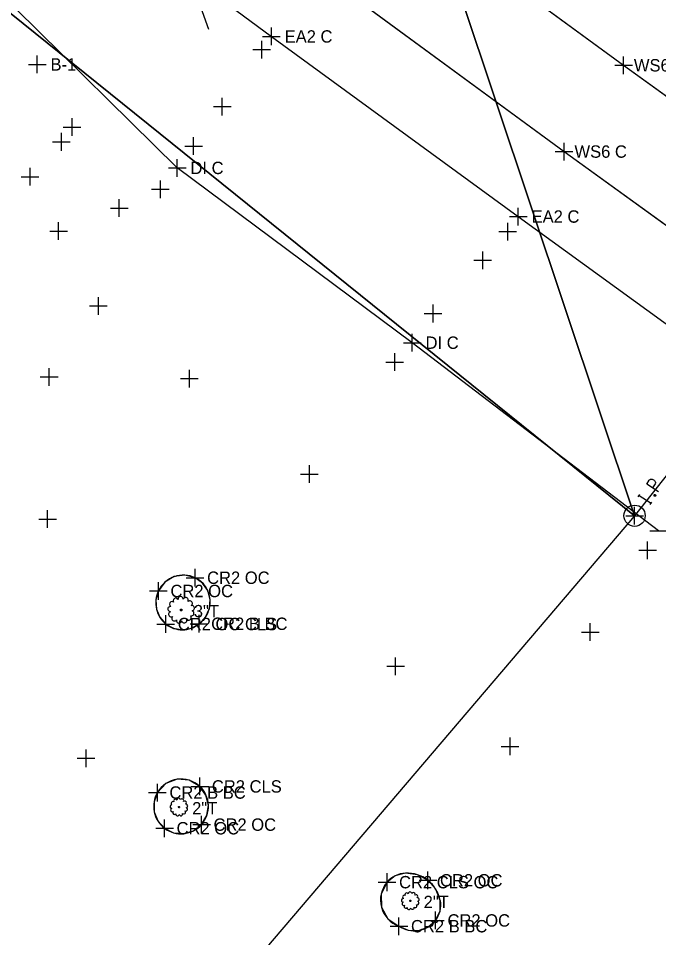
# Model space of a CAD drawing. Extents: x 1324236 to 1326110, y 459090 to 460782.
# Drawn here: x 1325107.3 to 1325179.7, y 459872.5 to 459976.5 of the extents above; entities that cross this region are included whole.
import ezdxf

# ---------------------------------------------------------------- set-up
doc = ezdxf.new("R2010")
doc.units = 0
for name, color, linetype in [('BD_X_Canopy', 7, 'Continuous'), ('DR_X_Ditch', 7, 'Continuous'), ('DR_X_Drive_Pipe', 7, 'Continuous'), ('DT_X_Contour_Major', 7, 'Continuous'), ('DV_X_Property_Line', 7, 'Continuous'), ('E-RW-ODOT', 7, 'Continuous'), ('GT_Project_Soil_Boring', 7, 'Continuous'), ('PM_X_Edge_Line', 7, 'Continuous'), ('PM_X_Lane_Line', 7, 'Continuous'), ('PV_X_Shoulder', 7, 'Continuous'), ('RW_X_CL', 7, 'Continuous'), ('RW_X_Esmt_SH', 7, 'Continuous'), ('VG_X_Cells', 7, 'Continuous')]:
    doc.layers.add(name, color=color, linetype=linetype)

msp = doc.modelspace()

# ---------------------------------------------------------------- linework, layer by layer
at = {"layer": 'BD_X_Canopy'}
for points in [[(1325098.23, 460028.13), (1325120.97, 460011.28), (1325148.51, 459991.16), (1325175.71, 459971.23), (1325203.74, 459951.02), (1325230.1, 459931.75), (1325259.75, 459910.43), (1325314.22, 459871.98), (1325314.22, 459871.98), (1325341.7, 459852.6)], [(1325127.7, 459908.05), (1325128.43, 459908.8), (1325128.86, 459909.76), (1325128.94, 459910.8), (1325128.94, 459910.8), (1325128.68, 459911.8), (1325128.09, 459912.66), (1325127.24, 459913.26), (1325127.24, 459913.26), (1325126.08, 459913.56), (1325124.89, 459913.38), (1325124.89, 459913.38), (1325123.84, 459912.75), (1325123.1, 459911.76), (1325123.1, 459911.76), (1325122.82, 459910.76), (1325122.87, 459909.72), (1325122.87, 459909.72), (1325123.25, 459908.78), (1325123.93, 459908.02), (1325123.93, 459908.02), (1325124.82, 459907.54), (1325125.82, 459907.38), (1325125.82, 459907.38), (1325126.82, 459907.55), (1325127.7, 459908.05)], [(1325122.98, 459888.96), (1325122.6, 459887.91), (1325122.62, 459886.79), (1325122.62, 459886.79), (1325123.03, 459885.75), (1325123.79, 459884.92), (1325123.79, 459884.92), (1325124.82, 459884.41), (1325125.97, 459884.31), (1325125.97, 459884.31), (1325127.07, 459884.63), (1325127.98, 459885.33), (1325127.98, 459885.33), (1325128.58, 459886.36), (1325128.75, 459887.53), (1325128.75, 459887.53), (1325128.47, 459888.68), (1325127.78, 459889.65), (1325127.78, 459889.65), (1325126.59, 459890.35), (1325125.22, 459890.46), (1325125.22, 459890.46), (1325123.93, 459889.97), (1325122.98, 459888.96)], [(1325150.3, 459873.84), (1325151.36, 459873.39), (1325152.5, 459873.35), (1325152.5, 459873.35), (1325153.58, 459873.74), (1325154.43, 459874.49), (1325154.43, 459874.49), (1325154.95, 459875.56), (1325154.98, 459876.74), (1325154.98, 459876.74), (1325154.49, 459878.01), (1325153.58, 459879.03), (1325153.58, 459879.03), (1325152.38, 459879.66), (1325151.03, 459879.84), (1325151.03, 459879.84), (1325149.89, 459879.55), (1325148.95, 459878.82), (1325148.95, 459878.82), (1325148.29, 459877.48), (1325148.32, 459875.98), (1325148.32, 459875.98), (1325149.05, 459874.67), (1325150.3, 459873.84)]]:
    msp.add_lwpolyline(points, dxfattribs=at)
at = {"layer": 'DR_X_Ditch'}
msp.add_lwpolyline([(1325091.37, 460018.48), (1325114.18, 460001.81), (1325140.65, 459982.29), (1325168.98, 459961.47), (1325196.8, 459941.36), (1325224.07, 459921.48), (1325251.92, 459901.3), (1325270.43, 459887.92), (1325270.43, 459887.92), (1325279.78, 459881.23), (1325279.78, 459881.23), (1325307.11, 459861.77), (1325307.43, 459861.54), (1325307.43, 459861.54), (1325324.59, 459849.37), (1325324.59, 459849.37), (1325334.9, 459842.06), (1325334.9, 459842.06), (1325346.76, 459833.74)], dxfattribs=at)
at = {"layer": 'DR_X_Drive_Pipe'}
for p, q in [((1325125.22, 459959.62), (1325106.92, 459977.64)), ((1325151.81, 459939.85), (1325125.22, 459959.62)), ((1325179.67, 459918.55), (1325151.81, 459939.85))]:
    msp.add_line(p, q, dxfattribs=at)
at = {"layer": 'DT_X_Contour_Major'}
for points in [[(1325179.66, 459922.99), (1325178.32, 459923.86), (1325178.6, 459924.3), (1325178.64, 459924.34), (1325178.71, 459924.39), (1325178.75, 459924.41), (1325178.79, 459924.42), (1325178.86, 459924.42), (1325178.93, 459924.42), (1325179.03, 459924.38), (1325179.16, 459924.3), (1325179.19, 459924.26), (1325179.24, 459924.2), (1325179.29, 459924.12), (1325179.3, 459924.06), (1325179.31, 459924.02), (1325179.3, 459923.96), (1325179.26, 459923.88), (1325178.97, 459923.43)], [(1325177.37, 459922.4), (1325177.56, 459922.69)], [(1325178.81, 459921.67), (1325177.47, 459922.54)], [(1325178.71, 459921.53), (1325178.9, 459921.82)], [(1325179.15, 459922.6), (1325179.18, 459922.64), (1325179.22, 459922.66), (1325179.28, 459922.66), (1325179.33, 459922.62), (1325179.36, 459922.57), (1325179.36, 459922.53), (1325179.33, 459922.48), (1325179.29, 459922.47), (1325179.23, 459922.47), (1325179.18, 459922.5), (1325179.15, 459922.55), (1325179.15, 459922.6)]]:
    msp.add_lwpolyline(points, dxfattribs=at)
msp.add_circle((1325176.95, 459920.27), 1.2, dxfattribs=at)
at = {"layer": 'DV_X_Property_Line'}
for p, q in [((1325135.87, 459973.49), (1325135.87, 459975.49)), ((1325134.87, 459974.49), (1325136.87, 459974.49)), ((1325163.8, 459953.12), (1325163.8, 459955.12)), ((1325162.8, 459954.12), (1325164.8, 459954.12))]:
    msp.add_line(p, q, dxfattribs=at)
at = {"layer": 'E-RW-ODOT'}
for p, q in [((1325084.27, 460197.5), (1325176.95, 459920.27)), ((1325176.95, 459920.27), (1325084.27, 460197.5)), ((1325006.97, 460057.15), (1325176.95, 459920.27)), ((1325176.95, 459920.27), (1325006.97, 460057.15)), ((1325273.55, 460043.16), (1325176.95, 459920.27)), ((1325176.95, 459919.27), (1325176.95, 459921.27)), ((1325176.95, 459920.27), (1325119.34, 459852.69)), ((1325175.95, 459920.27), (1325177.95, 459920.27))]:
    msp.add_line(p, q, dxfattribs=at)
at = {"layer": 'GT_Project_Soil_Boring'}
msp.add_line((1325126.75, 459980.95), (1325128.77, 459975.3), dxfattribs=at)
at = {"layer": 'PM_X_Edge_Line'}
for p, q in [((1325140.65, 459982.29), (1325168.98, 459961.47)), ((1325168.98, 459961.47), (1325196.8, 459941.36))]:
    msp.add_line(p, q, dxfattribs=at)
for centre, radius, start, end in [((1325125.99, 459910.38), 3.2, 109.9609, 154.451), ((1325125.93, 459910.54), 3.02, 64.1348, 109.9609), ((1325125.92, 459910.53), 3.04, 5.0039, 64.1348), ((1325125.95, 459910.4), 3.15, 154.451, 192.5077), ((1325125.89, 459910.53), 3.06, 306.1832, 5.0039), ((1325125.78, 459910.36), 2.98, 192.5077, 231.6726), ((1325125.79, 459910.37), 3, 231.6726, 270.5018), ((1325125.79, 459910.4), 3.03, 270.5018, 309.1342), ((1325125.65, 459887.39), 3.1, 46.7023, 98.1234), ((1325125.66, 459887.39), 3.1, 98.1234, 149.5011), ((1325125.65, 459887.39), 3.11, 2.6134, 46.7023), ((1325125.66, 459887.4), 3.1, 149.6703, 191.3127), ((1325125.66, 459887.39), 3.09, 318.3942, 2.6134), ((1325125.66, 459887.4), 3.1, 191.3127, 232.991), ((1325125.66, 459887.39), 3.09, 275.6334, 318.3942), ((1325125.66, 459887.4), 3.11, 232.991, 275.6334), ((1325151.16, 459876.94), 2.9, 92.5728, 139.6865), ((1325151.21, 459875.98), 3.87, 52.0788, 92.5728), ((1325151.33, 459876.8), 3.12, 139.6865, 195.1675), ((1325151.26, 459876.04), 3.78, 10.5869, 52.0788), ((1325151.37, 459876.81), 3.16, 195.1675, 250.3003), ((1325152.21, 459876.22), 2.82, 322.1332, 10.5869), ((1325152.03, 459876.36), 3.04, 278.9641, 322.1332), ((1325152.02, 459876.4), 3.08, 236.0829, 278.9641)]:
    msp.add_arc(centre, radius, start, end, dxfattribs=at)
at = {"layer": 'PM_X_Lane_Line'}
for p, q in [((1325148.51, 459991.16), (1325175.71, 459971.23)), ((1325175.71, 459971.23), (1325203.74, 459951.02))]:
    msp.add_line(p, q, dxfattribs=at)
at = {"layer": 'PV_X_Shoulder'}
msp.add_lwpolyline([(1325085.59, 460011.5), (1325108.39, 459994.82), (1325135.87, 459974.49), (1325163.8, 459954.12), (1325191.38, 459934.09), (1325219.2, 459913.96), (1325246.97, 459893.83), (1325265.48, 459880.63), (1325265.48, 459880.63), (1325274.76, 459874.04), (1325274.76, 459874.04), (1325302.45, 459854.43), (1325302.56, 459854.35), (1325302.56, 459854.35), (1325321.38, 459841.06), (1325321.38, 459841.06), (1325330.11, 459834.9), (1325330.11, 459834.9), (1325344.04, 459825.11)], dxfattribs=at)
at = {"layer": 'RW_X_CL'}
for p, q in [((1325134.79, 459972), (1325134.79, 459974)), ((1325133.79, 459973), (1325135.79, 459973)), ((1325109.39, 459970.33), (1325109.39, 459972.33)), ((1325175.71, 459970.23), (1325175.71, 459972.23)), ((1325108.39, 459971.33), (1325110.39, 459971.33)), ((1325174.71, 459971.23), (1325176.71, 459971.23)), ((1325130.32, 459965.56), (1325130.32, 459967.56)), ((1325129.32, 459966.56), (1325131.32, 459966.56)), ((1325113.34, 459963.24), (1325113.34, 459965.24)), ((1325112.12, 459961.57), (1325112.12, 459963.57)), ((1325112.34, 459964.24), (1325114.34, 459964.24)), ((1325111.12, 459962.57), (1325113.12, 459962.57)), ((1325127.07, 459961.09), (1325127.07, 459963.09)), ((1325168.98, 459960.47), (1325168.98, 459962.47)), ((1325126.07, 459962.09), (1325128.07, 459962.09)), ((1325167.98, 459961.47), (1325169.98, 459961.47)), ((1325108.58, 459957.62), (1325108.58, 459959.62)), ((1325107.58, 459958.62), (1325109.58, 459958.62)), ((1325123.32, 459956.2), (1325123.32, 459958.2)), ((1325122.32, 459957.2), (1325124.32, 459957.2)), ((1325118.67, 459954.08), (1325118.67, 459956.08)), ((1325117.67, 459955.08), (1325119.67, 459955.08)), ((1325111.81, 459951.47), (1325111.81, 459953.47)), ((1325162.6, 459951.41), (1325162.6, 459953.41)), ((1325110.81, 459952.47), (1325112.81, 459952.47)), ((1325161.6, 459952.41), (1325163.6, 459952.41)), ((1325159.77, 459948.18), (1325159.77, 459950.18)), ((1325158.77, 459949.18), (1325160.77, 459949.18)), ((1325116.31, 459943.01), (1325116.31, 459945.01)), ((1325115.31, 459944.01), (1325117.31, 459944.01)), ((1325154.16, 459942.15), (1325154.16, 459944.15)), ((1325153.16, 459943.15), (1325155.16, 459943.15)), ((1325149.83, 459936.65), (1325149.83, 459938.65)), ((1325148.83, 459937.65), (1325150.83, 459937.65)), ((1325110.74, 459934.98), (1325110.74, 459936.98)), ((1325126.61, 459934.78), (1325126.61, 459936.78)), ((1325109.74, 459935.98), (1325111.74, 459935.98)), ((1325125.61, 459935.78), (1325127.61, 459935.78)), ((1325140.18, 459923.98), (1325140.18, 459925.98)), ((1325139.18, 459924.98), (1325141.18, 459924.98)), ((1325110.57, 459918.89), (1325110.57, 459920.89)), ((1325109.57, 459919.89), (1325111.57, 459919.89)), ((1325178.42, 459915.37), (1325178.42, 459917.37)), ((1325177.42, 459916.37), (1325179.42, 459916.37)), ((1325127.24, 459912.26), (1325127.24, 459914.26)), ((1325123.1, 459910.76), (1325123.1, 459912.76)), ((1325126.24, 459913.26), (1325128.24, 459913.26)), ((1325122.1, 459911.76), (1325124.1, 459911.76)), ((1325123.93, 459907.02), (1325123.93, 459909.02)), ((1325127.7, 459907.05), (1325127.7, 459909.05)), ((1325122.93, 459908.02), (1325124.93, 459908.02)), ((1325126.7, 459908.05), (1325128.7, 459908.05)), ((1325171.94, 459906.11), (1325171.94, 459908.11)), ((1325170.94, 459907.11), (1325172.94, 459907.11)), ((1325149.92, 459902.24), (1325149.92, 459904.24)), ((1325148.92, 459903.24), (1325150.92, 459903.24)), ((1325162.87, 459893.18), (1325162.87, 459895.18)), ((1325114.92, 459891.83), (1325114.92, 459893.83)), ((1325161.87, 459894.18), (1325163.87, 459894.18)), ((1325113.92, 459892.84), (1325115.92, 459892.84)), ((1325127.78, 459888.65), (1325127.78, 459890.65)), ((1325122.98, 459887.96), (1325122.98, 459889.96)), ((1325126.78, 459889.65), (1325128.78, 459889.65)), ((1325121.98, 459888.96), (1325123.98, 459888.96)), ((1325127.98, 459884.33), (1325127.98, 459886.33)), ((1325123.79, 459883.92), (1325123.79, 459885.92)), ((1325126.98, 459885.33), (1325128.98, 459885.33)), ((1325122.79, 459884.92), (1325124.79, 459884.92)), ((1325148.95, 459877.82), (1325148.95, 459879.82)), ((1325153.58, 459878.03), (1325153.58, 459880.03)), ((1325147.95, 459878.82), (1325149.95, 459878.82)), ((1325152.58, 459879.03), (1325154.58, 459879.03)), ((1325154.43, 459873.49), (1325154.43, 459875.49)), ((1325150.3, 459872.84), (1325150.3, 459874.84)), ((1325153.43, 459874.49), (1325155.43, 459874.49)), ((1325149.3, 459873.84), (1325151.3, 459873.84))]:
    msp.add_line(p, q, dxfattribs=at)
at = {"layer": 'RW_X_Esmt_SH'}
for p, q in [((1325125.22, 459958.62), (1325125.22, 459960.62)), ((1325124.22, 459959.62), (1325126.22, 459959.62)), ((1325151.81, 459938.85), (1325151.81, 459940.85)), ((1325150.81, 459939.85), (1325152.81, 459939.85)), ((1325178.67, 459918.55), (1325180.67, 459918.55))]:
    msp.add_line(p, q, dxfattribs=at)
at = {"layer": 'VG_X_Cells'}
for points in [[(1325125.58, 459909.67), (1325125.67, 459909.62), (1325125.67, 459909.62), (1325125.57, 459909.62)], [(1325125.57, 459909.62), (1325125.67, 459909.62), (1325125.67, 459909.62), (1325125.58, 459909.57)], [(1325125.62, 459909.71), (1325125.67, 459909.62), (1325125.67, 459909.62), (1325125.58, 459909.67)], [(1325125.58, 459909.57), (1325125.67, 459909.62), (1325125.67, 459909.62), (1325125.62, 459909.53)], [(1325125.67, 459909.72), (1325125.67, 459909.62), (1325125.67, 459909.62), (1325125.62, 459909.71)], [(1325125.62, 459909.53), (1325125.67, 459909.62), (1325125.67, 459909.62), (1325125.67, 459909.51)], [(1325125.72, 459909.71), (1325125.67, 459909.62), (1325125.67, 459909.62), (1325125.67, 459909.72)], [(1325125.76, 459909.67), (1325125.67, 459909.62), (1325125.67, 459909.62), (1325125.72, 459909.71)], [(1325125.77, 459909.62), (1325125.67, 459909.62), (1325125.67, 459909.62), (1325125.76, 459909.67)], [(1325125.67, 459909.51), (1325125.67, 459909.62), (1325125.67, 459909.62), (1325125.72, 459909.53)], [(1325125.72, 459909.53), (1325125.67, 459909.62), (1325125.67, 459909.62), (1325125.76, 459909.57)], [(1325125.76, 459909.57), (1325125.67, 459909.62), (1325125.67, 459909.62), (1325125.77, 459909.62)], [(1325125.38, 459887.37), (1325125.41, 459887.31), (1325125.41, 459887.31), (1325125.35, 459887.34)], [(1325125.41, 459887.38), (1325125.41, 459887.31), (1325125.41, 459887.31), (1325125.38, 459887.37)], [(1325125.45, 459887.37), (1325125.41, 459887.31), (1325125.41, 459887.31), (1325125.41, 459887.38)], [(1325125.47, 459887.34), (1325125.41, 459887.31), (1325125.41, 459887.31), (1325125.45, 459887.37)], [(1325125.35, 459887.34), (1325125.41, 459887.31), (1325125.41, 459887.31), (1325125.34, 459887.31)], [(1325125.34, 459887.31), (1325125.41, 459887.31), (1325125.41, 459887.31), (1325125.35, 459887.27)], [(1325125.35, 459887.27), (1325125.41, 459887.31), (1325125.41, 459887.31), (1325125.38, 459887.25)], [(1325125.38, 459887.25), (1325125.41, 459887.31), (1325125.41, 459887.31), (1325125.41, 459887.24)], [(1325125.48, 459887.31), (1325125.41, 459887.31), (1325125.41, 459887.31), (1325125.47, 459887.34)], [(1325125.41, 459887.24), (1325125.41, 459887.31), (1325125.41, 459887.31), (1325125.45, 459887.25)], [(1325125.45, 459887.25), (1325125.41, 459887.31), (1325125.41, 459887.31), (1325125.47, 459887.27)], [(1325125.47, 459887.27), (1325125.41, 459887.31), (1325125.41, 459887.31), (1325125.48, 459887.31)], [(1325151.53, 459876.75), (1325151.59, 459876.71), (1325151.59, 459876.71), (1325151.52, 459876.71)], [(1325151.52, 459876.71), (1325151.59, 459876.71), (1325151.59, 459876.71), (1325151.53, 459876.68)], [(1325151.55, 459876.77), (1325151.59, 459876.71), (1325151.59, 459876.71), (1325151.53, 459876.75)], [(1325151.53, 459876.68), (1325151.59, 459876.71), (1325151.59, 459876.71), (1325151.55, 459876.65)], [(1325151.59, 459876.78), (1325151.59, 459876.71), (1325151.59, 459876.71), (1325151.55, 459876.77)], [(1325151.55, 459876.65), (1325151.59, 459876.71), (1325151.59, 459876.71), (1325151.59, 459876.64)], [(1325151.62, 459876.77), (1325151.59, 459876.71), (1325151.59, 459876.71), (1325151.59, 459876.78)], [(1325151.65, 459876.75), (1325151.59, 459876.71), (1325151.59, 459876.71), (1325151.62, 459876.77)], [(1325151.66, 459876.71), (1325151.59, 459876.71), (1325151.59, 459876.71), (1325151.65, 459876.75)], [(1325151.59, 459876.64), (1325151.59, 459876.71), (1325151.59, 459876.71), (1325151.62, 459876.65)], [(1325151.62, 459876.65), (1325151.59, 459876.71), (1325151.59, 459876.71), (1325151.65, 459876.68)], [(1325151.65, 459876.68), (1325151.59, 459876.71), (1325151.59, 459876.71), (1325151.66, 459876.71)]]:
    msp.add_lwpolyline(points, close=True, dxfattribs=at)
for centre, radius, start, end in [((1325124.64, 459910.26), 0.298, 56.6256, 239.5083), ((1325125.05, 459910.67), 0.298, 28.9333, 211.816), ((1325125.61, 459910.83), 0.298, 1.241, 184.1237), ((1325126.18, 459910.72), 0.298, 333.5487, 156.4314), ((1325126.64, 459910.35), 0.298, 305.8564, 128.7391), ((1325124.46, 459909.71), 0.298, 84.3179, 267.2006), ((1325124.55, 459909.13), 0.298, 112.0103, 294.8929), ((1325126.82, 459909.24), 0.298, 250.4718, 73.3545), ((1325126.87, 459909.82), 0.298, 278.1641, 101.0468), ((1325124.91, 459908.67), 0.298, 139.7026, 322.5852), ((1325125.43, 459908.43), 0.298, 167.3949, 350.2776), ((1325126.01, 459908.45), 0.298, 195.0872, 17.9699), ((1325126.52, 459908.75), 0.298, 222.7795, 45.6622), ((1325124.61, 459887.37), 0.198, 84.3179, 267.2006), ((1325124.73, 459887.74), 0.198, 56.6256, 239.5083), ((1325125, 459888.01), 0.198, 28.9333, 211.816), ((1325125.38, 459888.12), 0.198, 1.241, 184.1237), ((1325125.76, 459888.04), 0.198, 333.5487, 156.4314), ((1325126.06, 459887.8), 0.198, 305.8564, 128.7391), ((1325126.21, 459887.44), 0.198, 278.1641, 101.0468), ((1325124.67, 459886.99), 0.198, 112.0103, 294.8929), ((1325124.91, 459886.68), 0.198, 139.7026, 322.5852), ((1325125.26, 459886.51), 0.198, 167.3949, 350.2776), ((1325125.64, 459886.53), 0.198, 195.0872, 17.9699), ((1325125.98, 459886.73), 0.198, 222.7795, 45.6622), ((1325126.18, 459887.06), 0.198, 250.4718, 73.3545), ((1325150.78, 459876.77), 0.198, 84.3179, 267.2006), ((1325150.9, 459877.14), 0.198, 56.6256, 239.5083), ((1325151.18, 459877.41), 0.198, 28.9333, 211.816), ((1325151.55, 459877.52), 0.198, 1.241, 184.1237), ((1325151.93, 459877.45), 0.198, 333.5487, 156.4314), ((1325152.23, 459877.2), 0.198, 305.8564, 128.7391), ((1325152.39, 459876.85), 0.198, 278.1641, 101.0468), ((1325150.85, 459876.39), 0.198, 112.0103, 294.8929), ((1325151.08, 459876.08), 0.198, 139.7026, 322.5852), ((1325151.43, 459875.92), 0.198, 167.3949, 350.2776), ((1325151.82, 459875.94), 0.198, 195.0872, 17.9699), ((1325152.15, 459876.13), 0.198, 222.7795, 45.6622), ((1325152.36, 459876.46), 0.198, 250.4718, 73.3545)]:
    msp.add_arc(centre, radius, start, end, dxfattribs=at)

# ---------------------------------------------------------------- texts
at = {"layer": 'DV_X_Property_Line'}
for p in [(1325137.37, 459973.79), (1325165.3, 459953.42)]:
    msp.add_text('EA2 C', height=1.4, dxfattribs=at).set_placement(p)
at = {"layer": 'RW_X_CL'}
for s, p in [('B-1', (1325110.89, 459970.63)), ('WS6D C', (1325176.87, 459970.53)), ('WS6 C', (1325170.15, 459960.77)), ('CR2 OC', (1325128.6, 459912.56)), ('CR2 OC', (1325124.46, 459911.06)), ('CR2 OC CLS', (1325125.29, 459907.32)), ('CR2 B BC', (1325129.06, 459907.35)), ('CR2 B BC', (1325124.34, 459888.26)), ('CR2 CLS', (1325129.14, 459888.95)), ('CR2 OC', (1325125.15, 459884.22)), ('CR2 OC', (1325129.33, 459884.63)), ('CR2 CLS OC', (1325150.31, 459878.12)), ('CR2 OC', (1325154.94, 459878.33)), ('CR2 OC', (1325155.79, 459873.79)), ('CR2 B BC', (1325151.66, 459873.14))]:
    msp.add_text(s, height=1.4, dxfattribs=at).set_placement(p)
at = {"layer": 'RW_X_Esmt_SH'}
for p in [(1325126.72, 459958.92), (1325153.31, 459939.15)]:
    msp.add_text('DI C', height=1.4, dxfattribs=at).set_placement(p)
at = {"layer": 'VG_X_Cells'}
for s, p in [('3"T', (1325127.1, 459908.78)), ('2"T', (1325126.91, 459886.48)), ('2"T', (1325153.09, 459875.88))]:
    msp.add_text(s, height=1.4, dxfattribs=at).set_placement(p)

doc.saveas('drawing.dxf')
